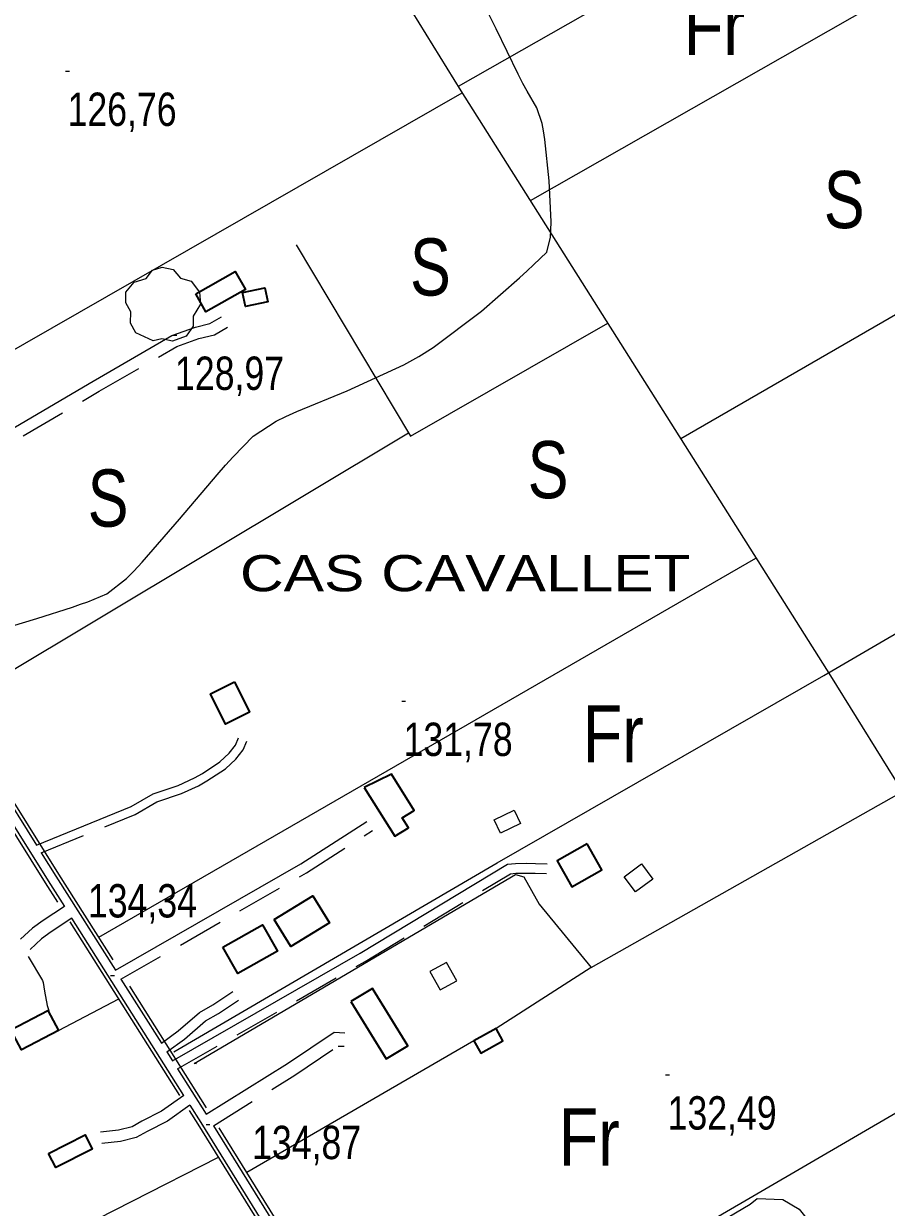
# Model space of a CAD drawing. Extents: x 487425 to 492029, y 4383576 to 4386788.
# Drawn here: x 490290.9 to 490517.3, y 4385154.5 to 4385465.2 of the extents above; entities that cross this region are included whole.
import ezdxf
from ezdxf.enums import TextEntityAlignment as Align

# ---------------------------------------------------------------- set-up
doc = ezdxf.new("R2010")
doc.units = 0
doc.header["$LTSCALE"] = 4
doc.linetypes.add('MEDIUM_DASHED', pattern=[4.5, 3, -1.5])
for name, color, linetype, lineweight in [('21', 7, 'Continuous', 25), ('29', 7, 'Continuous', 13), ('38', 7, 'Continuous', 25), ('47', 7, 'Continuous', 35), ('51', 7, 'Continuous', 13), ('7', 7, 'Continuous', 13), ('9', 7, 'Continuous', 13)]:
    doc.layers.add(name, color=color, linetype=linetype, lineweight=lineweight)
doc.layers.add('31', color=7, linetype='Continuous')
doc.layers.add('5', color=7, linetype='Continuous')

msp = doc.modelspace()

# ---------------------------------------------------------------- linework, layer by layer
at = {"layer": '21'}
for points in [[(490421.3, 4385255.24), (490416.04, 4385252.7), (490414.33, 4385256.23), (490419.59, 4385258.77)], [(490452.99, 4385244.65), (490455.97, 4385240.65), (490451.47, 4385237.3), (490448.49, 4385241.3)], [(490397.49, 4385216.4), (490400.16, 4385211.57), (490404.53, 4385213.98), (490401.86, 4385218.81)]]:
    msp.add_lwpolyline(points, close=True, dxfattribs=at)
at = {"layer": '29'}
msp.add_lwpolyline([(490324.86, 4385381.9), (490320.32, 4385384.02), (490318.91, 4385386.56), (490319.01, 4385389.54), (490317.64, 4385391.95), (490317.68, 4385394.7), (490319.84, 4385397.3), (490323.03, 4385398.3), (490324.68, 4385400.49), (490327.25, 4385401.32), (490330.11, 4385400.67), (490332.06, 4385398.4), (490334.87, 4385397.58), (490337, 4385394.73), (490337.24, 4385391.6), (490335.36, 4385388.45), (490335.36, 4385385.77), (490333.54, 4385383.16), (490329.92, 4385381.82), (490327.15, 4385382.45)], close=True, dxfattribs=at)
at = {"layer": '38'}
for p, q in [((490244.19, 4385329.63), (490294.23, 4385249.56)), ((490332.9, 4385183.9), (490303.53, 4385230.37)), ((490316.39, 4385214.41), (490327.03, 4385197.58)), ((490328.47, 4385195.28), (490329.91, 4385193)), ((490331.27, 4385190.85), (490338.8, 4385178.95))]:
    msp.add_line(p, q, dxfattribs=at)
for points in [[(490242.52, 4385332.29), (490309.11, 4385371.4), (490329.79, 4385383.31), (490335.95, 4385385.53), (490339.74, 4385386.46), (490342.83, 4385388.24)], [(490216.06, 4385370.24), (490221.96, 4385360.77), (490297.32, 4385240.19), (490301.58, 4385233.46)], [(490294.23, 4385249.56), (490319.11, 4385259.69), (490324.88, 4385263.04), (490331.4, 4385265.27), (490335.71, 4385267.21), (490337.76, 4385268.42), (490342.37, 4385271.42), (490344.81, 4385273.71), (490346.43, 4385275.78), (490347.28, 4385277.76)], [(490314.93, 4385216.72), (490363.65, 4385244.65), (490380.97, 4385255.76)], [(490295.47, 4385247.57), (490299.31, 4385241.44), (490314.93, 4385216.72)], [(490329.91, 4385193), (490379.17, 4385221.22), (490417.84, 4385244.56), (490419.93, 4385244.73), (490422.83, 4385244.8), (490425.2, 4385244.79), (490428.23, 4385244.63)], [(490301.58, 4385233.46), (490296.01, 4385229.81), (490293.22, 4385227.8), (490290.06, 4385224.9)], [(490292.08, 4385220.31), (490295.81, 4385214.08), (490295.96, 4385213.55), (490296.33, 4385211.23), (490296.99, 4385207.48), (490297.44, 4385206.13)], [(490327.03, 4385197.58), (490331.4, 4385200.81), (490337.02, 4385205.64), (490340.55, 4385207.69), (490345.77, 4385211.18)], [(490338.8, 4385178.95), (490360.13, 4385192.22), (490372.35, 4385200.45), (490375.12, 4385200.33)], [(490332.9, 4385183.9), (490327.03, 4385179.73), (490321.87, 4385177.1), (490319.31, 4385175.66), (490315.77, 4385174.8), (490311.02, 4385174.23)], [(490334.51, 4385181.34), (490337.39, 4385176.79), (490362.51, 4385136.22)], [(490340.67, 4385175.93), (490383.33, 4385107.05), (490387.76, 4385099.95)], [(490387.76, 4385099.95), (490464.25, 4385145.14), (490481.58, 4385155.3), (490483.41, 4385156.85), (490490.1, 4385156.57), (490494.37, 4385154.07), (490499.23, 4385147.96), (490502.03, 4385144.77), (490506.71, 4385141.08)]]:
    msp.add_lwpolyline(points, dxfattribs=at)
at = {"layer": '38', "linetype": 'MEDIUM_DASHED'}
for points in [[(490244.19, 4385329.63), (490310.69, 4385368.69), (490331.11, 4385380.46), (490336.85, 4385382.52), (490340.92, 4385383.53), (490344.39, 4385385.52)], [(490295.47, 4385247.57), (490320.13, 4385257.61), (490325.85, 4385260.93), (490332.25, 4385263.11), (490336.77, 4385265.15), (490338.98, 4385266.46), (490343.8, 4385269.59), (490346.52, 4385272.14), (490348.44, 4385274.59), (490349.41, 4385276.85)], [(490316.39, 4385214.41), (490365.07, 4385242.32), (490382.45, 4385253.46)], [(490331.27, 4385190.85), (490380.46, 4385219.03), (490418.64, 4385242.07), (490420.06, 4385242.18), (490422.85, 4385242.25), (490425.13, 4385242.24), (490428.09, 4385242.09)], [(490303.53, 4385230.37), (490298.08, 4385226.8), (490295.52, 4385224.97), (490292.53, 4385222.22)], [(490328.47, 4385195.28), (490333.09, 4385198.69), (490338.59, 4385203.42), (490341.98, 4385205.39), (490347.27, 4385208.92)], [(490340.67, 4385175.93), (490362.07, 4385189.23), (490373.37, 4385196.84), (490374.96, 4385196.77)], [(490334.51, 4385181.34), (490328.59, 4385177.14), (490323.3, 4385174.44), (490320.43, 4385172.82), (490316.31, 4385171.83), (490311.38, 4385171.23)]]:
    msp.add_lwpolyline(points, dxfattribs=at)
at = {"layer": '47'}
for points in [[(490336.02, 4385394.28), (490346.37, 4385400.18), (490349.07, 4385395.44), (490338.72, 4385389.54)], [(490348.32, 4385394.62), (490354.15, 4385395.83), (490354.91, 4385392.2), (490349.08, 4385390.99)], [(490346.21, 4385292.43), (490350.14, 4385284.44), (490343.85, 4385281.34), (490339.92, 4385289.33)], [(490380.24, 4385264.74), (490388.3, 4385251.89), (490391.85, 4385254.12), (490390.21, 4385256.7), (490393.38, 4385258.71), (490387.37, 4385268.17)], [(490438.76, 4385249.94), (490430.87, 4385245.48), (490434.75, 4385238.63), (490442.64, 4385243.09)], [(490356.59, 4385230.09), (490366.78, 4385236.3), (490371.14, 4385229.15), (490360.95, 4385222.94)], [(490343.15, 4385222.78), (490353.51, 4385228.7), (490357.47, 4385221.77), (490347.11, 4385215.85)], [(490376.77, 4385208.51), (490386.02, 4385193.45), (490391.66, 4385196.92), (490382.41, 4385211.98)], [(490299.97, 4385200.95), (490290.26, 4385195.88), (490287.52, 4385201.13), (490297.23, 4385206.2)], [(490414.84, 4385201.42), (490409.06, 4385198.22), (490410.85, 4385194.99), (490416.63, 4385198.19)], [(490297.4, 4385168.64), (490306.99, 4385173.51), (490308.87, 4385169.8), (490299.28, 4385164.93)]]:
    msp.add_lwpolyline(points, close=True, dxfattribs=at)
at = {"layer": '51'}
for p, q in [((490463.08, 4385481.93), (490404.87, 4385448.74)), ((490651.65, 4385465), (490463.33, 4385356.18)), ((490233.65, 4385348.33), (490405.94, 4385447.02)), ((490391.9, 4385357.72), (490272.47, 4385286.22)), ((490310.56, 4385225.45), (490483.08, 4385324.92)), ((490331.88, 4385183.86), (490303.07, 4385229.46)), ((490439.86, 4385217.47), (490414.86, 4385201.41)), ((490338.89, 4385180.63), (490318.7, 4385212.58)), ((490299.97, 4385200.95), (490315.86, 4385209.22)), ((490409.06, 4385198.22), (490349.44, 4385163.65))]:
    msp.add_line(p, q, dxfattribs=at)
for points in [[(490313.87, 4385607.89), (490313.11, 4385605.12), (490313.1, 4385601.75), (490319.28, 4385587.48), (490405.61, 4385447.53), (490502.62, 4385293.98), (490596.94, 4385142.16), (490654.78, 4385048.84)], [(490594.1, 4385516.15), (490532.28, 4385480.59), (490423.85, 4385418.66)], [(490362.38, 4385407.1), (490392.37, 4385356.92), (490444.15, 4385386.54)], [(490330.32, 4385195.31), (490415.12, 4385244.91), (490500.9, 4385294.14), (490638.8, 4385374.55), (490685.07, 4385401.63), (490685.09, 4385401.69)], [(490336.23, 4385192.21), (490335.64, 4385192.29), (490419.99, 4385241.9), (490422.16, 4385241.22), (490426.19, 4385234.08), (490439.86, 4385217.47), (490522.7, 4385264.23), (490702.19, 4385369.63)], [(490314.35, 4385219.45), (490300.12, 4385241.95), (490245.13, 4385329.96)], [(490299.79, 4385234.65), (490296.58, 4385239.72), (490277.3, 4385270.57)], [(490640.08, 4385250.83), (490557.3, 4385201.07), (490388.07, 4385102.53)], [(490361.68, 4385135.9), (490336.64, 4385176.32), (490334.35, 4385179.96)], [(490387.24, 4385102.62), (490384.15, 4385107.56), (490342.18, 4385175.36)], [(490084.66, 4385035.56), (490205.94, 4385098.37), (490342.02, 4385167.65)]]:
    msp.add_lwpolyline(points, dxfattribs=at)
at = {"layer": '7'}
for p, q in [((490301.88, 4385452.72), (490302.88, 4385452.72)), ((490330.09, 4385383.43), (490331.09, 4385383.43)), ((490390.08, 4385287.35), (490391.08, 4385287.35)), ((490313.69, 4385215.37), (490314.69, 4385215.37)), ((490459.37, 4385189.29), (490460.37, 4385189.29)), ((490338.76, 4385176.23), (490339.76, 4385176.23))]:
    msp.add_line(p, q, dxfattribs=at)
at = {"layer": '9'}
msp.add_lwpolyline([(490284.75, 4385306.21), (490294.33, 4385309.03), (490303.72, 4385312.06), (490305.82, 4385312.79), (490307.71, 4385313.47), (490312.72, 4385315.51), (490317.84, 4385319.56), (490319.79, 4385321.51), (490321.97, 4385323.81), (490331.8, 4385335.11), (490341.65, 4385346.75), (490343.86, 4385349.27), (490345.83, 4385351.48), (490351.08, 4385356.91), (490357.16, 4385360.83), (490359.66, 4385362.09), (490362.52, 4385363.42), (490375.79, 4385368.85), (490390.68, 4385375.65), (490394.55, 4385377.85), (490398.32, 4385380.18), (490411.04, 4385389.76), (490420.98, 4385398.5), (490423, 4385400.31), (490424.7, 4385401.85), (490428.21, 4385405.23), (490429.17, 4385409.11), (490429.27, 4385410.97), (490429.29, 4385413.17), (490428.76, 4385423.96), (490427.66, 4385434.81), (490427.32, 4385437.05), (490426.96, 4385438.96), (490425.56, 4385443.08), (490423, 4385447.47), (490421.92, 4385449.53), (490420.68, 4385451.97), (490414.87, 4385463.86), (490408.57, 4385476.52)], dxfattribs=at)

# ---------------------------------------------------------------- texts
at = {"layer": '31'}
for s, width, p in [('Fr', 0.85, (490472.13, 4385457.01)), ('S', 0.8, (490506.23, 4385411.52)), ('S', 0.8, (490397.62, 4385393.83)), ('S', 0.8, (490428.51, 4385340.63)), ('S', 0.8, (490313.02, 4385333.18)), ('Fr', 0.85, (490445.61, 4385271.27)), ('Fr', 0.85, (490439.3, 4385165.45))]:
    msp.add_text(s, height=15, dxfattribs=dict(at, width=width)).set_placement(p, align=Align.CENTER)
at = {"layer": '5', "width": 1.25}
msp.add_text('CAS CAVALLET', height=9.5, dxfattribs=at).set_placement((490465.9, 4385316.21), align=Align.RIGHT)
at = {"layer": '7', "width": 0.8}
for s, p in [('126,76', (490302.38, 4385438.35)), ('128,97', (490330.59, 4385369.06)), ('131,78', (490390.58, 4385272.98)), ('134,34', (490307.72, 4385230.59)), ('132,49', (490459.87, 4385174.92)), ('134,87', (490350.82, 4385167.16))]:
    msp.add_text(s, height=8.75, dxfattribs=at).set_placement(p)

doc.saveas('drawing.dxf')
